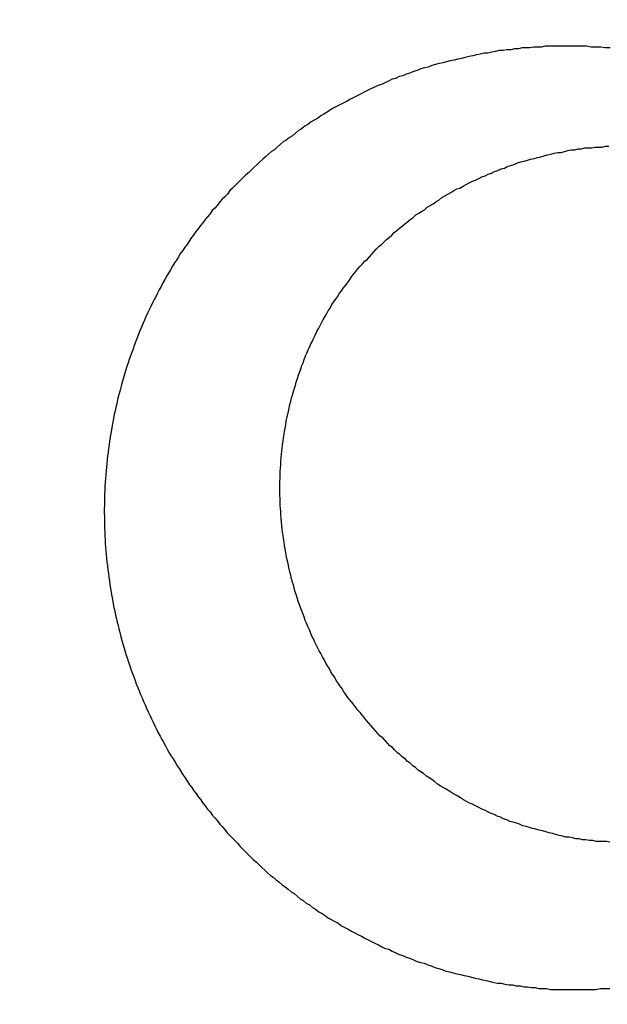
# Model space of a CAD drawing. Header units: millimetres. Extents: x -604189 to 881711, y -381903 to -7297.
# Tile 606 of 656: x -579631.28 to -579624.53, y -163242.46 to -163231.14. Entities that reach past the tile are written whole.
import ezdxf

# ---------------------------------------------------------------- set-up
doc = ezdxf.new("R2010")
doc.units = ezdxf.units.MM
doc.header["$LTSCALE"] = 100
doc.linetypes.add('0.5_0.5', pattern=[1, 0.5, -0.5])
doc.linetypes.add('ACAD_ISO04W100', pattern=[30.5, 24, -3, 0.5, -3])
doc.layers.get('Defpoints').update_dxf_attribs({"color": 30})
doc.layers.add('OPIS', color=7, linetype='Continuous')
doc.layers.add('strop osie', color=80, linetype='ACAD_ISO04W100', lineweight=5)
doc.styles.get("Standard").update_dxf_attribs({"font": 'romans.shx', "width": 0.5})
doc.dimstyles.new('1 50', dxfattribs={"dimtxt": 150, "dimasz": 80, "dimexe": 1, "dimexo": 1, "dimgap": 20, "dimtad": 1, "dimdec": 0, "dimlfac": 0.1, "dimtxsty": 'Standard', "dimblk": 'ARCHTICK', "dimcen": 200, "dimclrd": 2, "dimadec": 1, "dimazin": 0, "dimtfac": 1, "dimtdec": 0, "dimtmove": 0, "dimatfit": 3, "dimldrblk": 'ARCHTICK', "dimfxl": 120, "dimfxlon": 1, "dimtfill": 1, "dimarcsym": 0})

# ---------------------------------------------------------------- blocks, each defined once
blk = doc.blocks.new('_ArchTick')
at = {"layer": 'strop osie', "color": 0, "const_width": 0.15}
blk.add_lwpolyline([(-0.5, -0.5), (0.5, 0.5)], dxfattribs=at)
blk = doc.blocks.new('*D3294')
at = {"layer": 'Defpoints', "color": 0, "linetype": 'ByBlock', "lineweight": 5, "transparency": 16777216}
for p in [(-595783.126, -159420.303), (-593748.924, -159420.303), (-552118.935, -179940.303)]:
    blk.add_point(p, dxfattribs=at)
at = {"layer": 'OPIS', "color": 0, "linetype": 'Continuous', "lineweight": -2, "transparency": 16777216}
for p, q in [((-595723.126, -159420.303), (-595784.126, -159420.303)), ((-595723.126, -179940.303), (-595784.126, -179940.303))]:
    blk.add_line(p, q, dxfattribs=at)
at = {"layer": 'OPIS', "color": 2, "lineweight": -2, "transparency": 16777216}
blk.add_line((-595783.126, -179940.303), (-595783.126, -159420.303), dxfattribs=at)
at = {"layer": 'OPIS', "color": 2, "linetype": 'ByBlock', "lineweight": -2, "transparency": 16777216, "xscale": 80, "yscale": 80, "zscale": 80}
for p, rotation in [((-595783.126, -159420.303), 90), ((-595783.126, -179940.303), 270)]:
    blk.add_blockref('_ArchTick', p, dxfattribs=dict(at, rotation=rotation))
at = {"layer": 'OPIS', "color": 0, "linetype": 'ByBlock', "lineweight": 13, "transparency": 16777216, "insert": (-595878.126, -169680.303), "char_height": 150, "attachment_point": 5, "rotation": 90, "bg_fill": 3, "box_fill_scale": 1.1, "bg_fill_color": 256, "bg_fill_true_color": 13158600, "bg_fill_transparency": 0}
blk.add_mtext('2052', dxfattribs=at)

msp = doc.modelspace()

# ---------------------------------------------------------------- dimensions: what is measured, and where the dimension line sits
at = {"layer": 'OPIS', "color": 0, "linetype": 'ByBlock', "lineweight": 13}
dim = msp.add_linear_dim(base=(-595783.126, -159420.303), p1=(-552118.935, -179940.303), p2=(-593748.924, -159420.303), angle=90, dimstyle='1 50', override={"dimtmove": 1, "dimfxl": 60, "dimarcsym": 1}, dxfattribs=at)
dim.commit()
dim.dimension.update_dxf_attribs({"geometry": '*D3294', "text_midpoint": (-595878.126, -169680.303)})

# ---------------------------------------------------------------- next in the draw order: hatches: boundary and pattern name
at = {"layer": 'OPIS', "linetype": '0.5_0.5', "lineweight": 13}
h = msp.add_hatch(dxfattribs=at)
h.set_pattern_fill('ANSI37', color=0, scale=130)
h.set_pattern_definition([(45, (-597218.54, 256668.8), (-291.85832, 291.85832), []), (135, (-597218.54, 256668.8), (-291.85832, -291.85832), [])])
edge = h.paths.add_edge_path(flags=16)
edge.add_line((-570958.916, -168985.281), (-571058.916, -168985.281))
edge.add_line((-571058.916, -168985.281), (-572598.916, -168985.281))
edge.add_line((-572598.916, -168985.281), (-572598.915, -170470.3))
edge.add_line((-572598.915, -170470.3), (-570825.763, -170470.3))
edge.add_arc((-570508.916, -170339.099), 342.937, 180, 202.49364, ccw=False)
edge.add_arc((-570508.916, -170339.099), 342.937, 90, 180, ccw=False)
edge.add_line((-570508.916, -169996.163), (-570508.916, -169764.704))
edge.add_arc((-570058.916, -168985.281), 900, 180, 240, ccw=False)
edge = h.paths.add_edge_path(flags=17)
edge.add_line((-569358.915, -170085.281), (-569358.916, -168985.281))
edge.add_line((-569358.916, -168985.281), (-569358.917, -168985.281))
edge.add_line((-569358.917, -168985.281), (-569958.916, -168985.281))
edge.add_line((-569958.916, -168985.281), (-570058.916, -168985.281))
edge.add_line((-570058.916, -168985.281), (-570058.916, -168925.281))
edge.add_line((-570058.916, -168925.281), (-569958.916, -168925.281))
edge.add_line((-569958.916, -168925.281), (-569958.916, -168865.281))
edge.add_line((-569958.916, -168865.281), (-569358.916, -168865.281))
edge.add_line((-569358.916, -168865.281), (-569358.917, -166865.281))
edge.add_line((-569358.917, -166865.281), (-574098.917, -166865.286))
edge.add_line((-574098.917, -166865.286), (-574098.914, -171970.3))
edge.add_line((-574098.914, -171970.3), (-572608.913, -171970.3))
edge.add_line((-572608.913, -171970.3), (-571504.913, -170590.3))
edge.add_line((-571504.913, -170590.3), (-572718.915, -170590.3))
edge.add_line((-572718.915, -170590.3), (-572718.916, -168865.281))
edge.add_line((-572718.916, -168865.281), (-571058.916, -168865.281))
edge.add_line((-571058.916, -168865.281), (-571058.916, -168925.281))
edge.add_line((-571058.916, -168925.281), (-570958.916, -168925.281))
edge.add_line((-570958.916, -168925.281), (-570958.916, -168985.281))
edge.add_arc((-570058.916, -168985.281), 900, 180, 240)
edge.add_line((-570508.916, -169764.704), (-570508.916, -169996.163))
edge.add_arc((-570508.916, -170339.099), 342.937, 0, 90, ccw=False)
edge.add_arc((-570508.916, -170339.099), 342.937, 208.97989, 360, ccw=False)
edge.add_line((-570808.913, -170505.253), (-570808.913, -171171.086))
edge.add_arc((-570808.913, -171220.3), 49.214, 0, 90, ccw=False)
edge.add_arc((-570808.913, -171220.3), 49.214, 270, 360, ccw=False)
edge.add_line((-570808.913, -171269.514), (-570808.913, -171970.3))
edge.add_line((-570808.913, -171970.3), (-569358.914, -171970.3))
edge.add_line((-569358.914, -171970.3), (-569358.915, -170085.281))
h.paths.add_polyline_path([(-561118.924, -159870.303), (-590334.655, -159870.303), (-590334.655, -161470.303), (-562318.924, -161470.303), (-562318.924, -172095.292), (-561118.924, -172095.291), (-561118.924, -168350.303), (-552073.919, -168350.303), (-552073.92, -167150.303), (-561118.924, -167150.303)])
h.paths.add_polyline_path([(-572856.927, -169813.68), (-569451.07, -169813.68), (-569451.07, -169408.68), (-572856.927, -169408.68)], flags=16)
at = {"layer": 'OPIS', "linetype": 'ByBlock', "lineweight": 15}
h = msp.add_hatch(dxfattribs=at)
h.set_pattern_fill('ANSI37', color=0, scale=80, angle=45)
h.set_pattern_definition([(90, (-298582.96, 32475.8), (-254, 0), []), (180, (-298582.96, 32475.8), (-3e-14, -254), [])])
edge = h.paths.add_edge_path()
edge.add_arc((-579589.086, -167378.931), 50, 0, 90)
edge.add_line((-579589.086, -167328.931), (-579794.086, -167328.93))
edge.add_arc((-579794.086, -167378.93), 50, 89.9996, 180)
edge.add_line((-579844.086, -167378.93), (-579844.086, -167822.93))
edge.add_arc((-579794.086, -167822.93), 50, 180, 270)
edge.add_line((-579794.086, -167872.93), (-579589.085, -167872.931))
edge.add_arc((-579589.086, -167822.931), 50, 270.0014, 360)
edge.add_line((-579539.086, -167822.931), (-579539.086, -167378.931))
edge = h.paths.add_edge_path()
edge.add_arc((-579589.086, -167378.931), 50, 0, 90)
edge.add_line((-579589.086, -167328.931), (-579794.086, -167328.93))
edge.add_arc((-579794.086, -167378.93), 50, 89.9996, 180)
edge.add_line((-579844.086, -167378.93), (-579844.086, -167822.93))
edge.add_arc((-579794.086, -167822.93), 50, 180, 270)
edge.add_line((-579794.086, -167872.93), (-579589.085, -167872.931))
edge.add_arc((-579589.086, -167822.931), 50, 270.0014, 360)
edge.add_line((-579539.086, -167822.931), (-579539.086, -167378.931))
edge = h.paths.add_edge_path()
edge.add_line((-579899.087, -167300.93), (-579424.086, -167300.93))
edge.add_line((-579424.086, -167300.93), (-579424.086, -167900.93))
edge.add_line((-579424.086, -167900.93), (-579898.789, -167900.93))
edge.add_arc((-579899.086, -167892.935), 8, 180, 272.1285, ccw=False)
edge.add_line((-579907.086, -167892.935), (-579907.086, -167308.93))
edge.add_arc((-579899.086, -167308.93), 8, 90.0036, 180, ccw=False)
h.paths.add_polyline_path([(-581519.932, -164217.829), (-581520.004, -164223.092), (-581520.079, -164228.355), (-581520.156, -164233.617), (-581520.235, -164238.88), (-581520.318, -164244.143), (-581520.402, -164249.406), (-581520.489, -164254.669), (-581520.579, -164259.931), (-581520.671, -164265.194), (-581520.766, -164270.457), (-581520.863, -164275.719), (-581520.962, -164280.982), (-581521.064, -164286.244), (-581521.169, -164291.506), (-581521.276, -164296.769), (-581521.386, -164302.031), (-581521.498, -164307.293), (-581521.613, -164312.556), (-581521.73, -164317.818), (-581521.85, -164323.08), (-581521.972, -164328.342), (-581522.097, -164333.604), (-581522.225, -164338.866), (-581522.355, -164344.127), (-581522.488, -164349.389), (-581522.623, -164354.651), (-581522.76, -164359.913), (-581522.901, -164365.174), (-581523.043, -164370.436), (-581523.189, -164375.697), (-581523.337, -164380.958), (-581523.487, -164386.22), (-581523.64, -164391.481), (-581523.795, -164396.742), (-581523.953, -164402.003), (-581874.489, -164402.003), (-581874.664, -164396.198), (-581874.835, -164390.392), (-581875.003, -164384.587), (-581875.168, -164378.781), (-581875.329, -164372.976), (-581875.488, -164367.17), (-581875.643, -164361.364), (-581875.796, -164355.558), (-581875.945, -164349.752), (-581876.092, -164343.946), (-581876.235, -164338.14), (-581876.375, -164332.334), (-581876.512, -164326.527), (-581876.646, -164320.721), (-581876.777, -164314.914), (-581876.904, -164309.108), (-581877.029, -164303.301), (-581877.151, -164297.495), (-581877.269, -164291.688), (-581877.385, -164285.881), (-581877.497, -164280.074), (-581877.606, -164274.267), (-581877.713, -164268.461), (-581877.816, -164262.653), (-581877.916, -164256.846), (-581878.014, -164251.039), (-581878.108, -164245.232), (-581878.199, -164239.425), (-581878.287, -164233.618), (-581878.372, -164227.81), (-581878.454, -164222.003), (-581878.533, -164216.196), (-581878.609, -164210.388), (-581878.682, -164204.581), (-581878.751, -164198.773), (-581878.818, -164192.966), (-581878.881, -164187.158), (-581878.941, -164181.35), (-581878.997, -164175.543), (-581879.051, -164169.735), (-581879.101, -164163.927), (-581879.147, -164158.12), (-581879.191, -164152.312), (-581879.231, -164146.504), (-581879.267, -164140.696), (-581879.301, -164134.888), (-581879.332, -164129.081), (-581879.361, -164123.273), (-581879.388, -164117.465), (-581879.413, -164111.657), (-581879.437, -164105.849), (-581879.459, -164100.041), (-581879.475, -164094.233), (-581879.48, -164088.425), (-581879.472, -164082.617), (-581879.448, -164076.809), (-581879.406, -164071.002), (-581879.347, -164065.194), (-581879.269, -164059.387), (-581879.171, -164053.58), (-581879.054, -164047.773), (-581878.917, -164041.967), (-581878.759, -164036.161), (-581878.581, -164030.356), (-581878.381, -164024.551), (-581878.159, -164018.747), (-581877.914, -164012.944), (-581877.642, -164007.143), (-581877.341, -164001.342), (-581877.009, -163995.544), (-581876.642, -163989.748), (-581876.238, -163983.954), (-581875.795, -163978.163), (-581875.304, -163972.376), (-581874.753, -163966.594), (-581874.129, -163960.82), (-581873.419, -163955.056), (-581872.605, -163949.306), (-581871.67, -163943.574), (-581870.596, -163937.865), (-581869.362, -163932.188), (-581867.941, -163926.557), (-581866.302, -163920.987), (-581864.416, -163915.495), (-581862.246, -163910.11), (-581859.744, -163904.869), (-581856.869, -163899.824), (-581853.582, -163895.036), (-581849.851, -163890.591), (-581845.671, -163886.563), (-581841.105, -163882.977), (-581836.224, -163879.833), (-581831.097, -163877.106), (-581825.784, -163874.761), (-581820.336, -163872.759), (-581814.785, -163871.064), (-581809.154, -163869.636), (-581803.468, -163868.44), (-581797.747, -163867.44), (-581792, -163866.603), (-581786.235, -163865.9), (-581780.458, -163865.297), (-581774.674, -163864.778), (-581768.884, -163864.334), (-581763.088, -163863.958), (-581757.289, -163863.646), (-581751.486, -163863.39), (-581745.681, -163863.186), (-581739.874, -163863.026), (-581734.068, -163862.906), (-581728.26, -163862.819), (-581722.453, -163862.761), (-581716.645, -163862.725), (-581710.837, -163862.707), (-581705.029, -163862.7), (-581699.221, -163862.698), (-581693.958, -163862.699), (-581688.694, -163862.704), (-581683.431, -163862.718), (-581678.167, -163862.744), (-581672.904, -163862.788), (-581667.641, -163862.852), (-581662.379, -163862.942), (-581657.117, -163863.062), (-581651.856, -163863.215), (-581646.596, -163863.407), (-581641.337, -163863.64), (-581636.081, -163863.919), (-581630.828, -163864.249), (-581625.579, -163864.634), (-581620.334, -163865.078), (-581615.096, -163865.587), (-581609.864, -163866.17), (-581604.645, -163866.847), (-581599.442, -163867.642), (-581594.263, -163868.578), (-581589.115, -163869.676), (-581584.013, -163870.965), (-581578.971, -163872.474), (-581574.009, -163874.23), (-581569.153, -163876.259), (-581564.436, -163878.591), (-581559.896, -163881.253), (-581555.585, -163884.268), (-581551.554, -163887.652), (-581547.857, -163891.394), (-581544.534, -163895.471), (-581541.574, -163899.824), (-581538.952, -163904.387), (-581536.64, -163909.114), (-581534.606, -163913.968), (-581532.817, -163918.918), (-581531.241, -163923.939), (-581529.854, -163929.016), (-581528.636, -163934.137), (-581527.564, -163939.29), (-581526.619, -163944.467), (-581525.784, -163949.663), (-581525.048, -163954.875), (-581524.397, -163960.099), (-581523.818, -163965.33), (-581523.302, -163970.568), (-581522.84, -163975.811), (-581522.421, -163981.058), (-581522.037, -163986.308), (-581521.685, -163991.559), (-581521.363, -163996.813), (-581521.067, -164002.068), (-581520.796, -164007.324), (-581520.549, -164012.582), (-581520.322, -164017.84), (-581520.116, -164023.1), (-581519.928, -164028.36), (-581519.759, -164033.621), (-581519.607, -164038.882), (-581519.472, -164044.144), (-581519.354, -164049.406), (-581519.252, -164054.668), (-581519.166, -164059.931), (-581519.096, -164065.194), (-581519.041, -164070.457), (-581519.001, -164075.72), (-581518.976, -164080.984), (-581518.964, -164086.247), (-581518.964, -164091.51), (-581518.974, -164096.774), (-581518.991, -164102.037), (-581519.012, -164107.301), (-581519.034, -164112.564), (-581519.057, -164117.828), (-581519.081, -164123.091), (-581519.107, -164128.354), (-581519.135, -164133.618), (-581519.165, -164138.881), (-581519.197, -164144.144), (-581519.232, -164149.408), (-581519.269, -164154.671), (-581519.31, -164159.934), (-581519.353, -164165.198), (-581519.399, -164170.461), (-581519.447, -164175.724), (-581519.498, -164180.987), (-581519.552, -164186.25), (-581519.609, -164191.513), (-581519.668, -164196.777), (-581519.73, -164202.04), (-581519.795, -164207.303), (-581519.862, -164212.566)])
h.paths.add_polyline_path([(-582118.924, -164407.051), (-579418.924, -164407.051), (-579418.924, -162910.783), (-582118.924, -162910.783)])
h.paths.add_polyline_path([(-581950.717, -164839.225), (-581944.91, -164839.127), (-581939.103, -164839.033), (-581933.295, -164838.942), (-581927.488, -164838.854), (-581921.681, -164838.769), (-581915.873, -164838.687), (-581910.066, -164838.608), (-581904.259, -164838.532), (-581898.451, -164838.459), (-581892.644, -164838.39), (-581886.836, -164838.323), (-581881.028, -164838.26), (-581875.221, -164838.2), (-581869.413, -164838.144), (-581863.605, -164838.09), (-581857.798, -164838.04), (-581851.99, -164837.994), (-581846.182, -164837.95), (-581840.374, -164837.91), (-581834.567, -164837.874), (-581828.759, -164837.84), (-581822.951, -164837.809), (-581817.143, -164837.78), (-581811.335, -164837.753), (-581805.527, -164837.728), (-581799.719, -164837.704), (-581793.912, -164837.682), (-581788.104, -164837.666), (-581782.296, -164837.661), (-581776.488, -164837.669), (-581770.68, -164837.693), (-581764.872, -164837.735), (-581759.065, -164837.794), (-581753.257, -164837.872), (-581747.45, -164837.97), (-581741.643, -164838.087), (-581735.837, -164838.224), (-581730.031, -164838.382), (-581724.226, -164838.56), (-581718.422, -164838.76), (-581712.618, -164838.982), (-581706.815, -164839.227), (-581701.013, -164839.499), (-581695.213, -164839.8), (-581689.415, -164840.132), (-581683.618, -164840.499), (-581677.825, -164840.903), (-581672.034, -164841.346), (-581666.246, -164841.837), (-581660.465, -164842.388), (-581654.691, -164843.012), (-581648.927, -164843.722), (-581643.176, -164844.536), (-581637.444, -164845.471), (-581631.736, -164846.545), (-581626.059, -164847.779), (-581620.428, -164849.2), (-581614.858, -164850.839), (-581609.366, -164852.725), (-581603.98, -164854.895), (-581598.739, -164857.397), (-581593.694, -164860.272), (-581588.906, -164863.559), (-581584.462, -164867.29), (-581580.433, -164871.47), (-581576.847, -164876.036), (-581573.704, -164880.917), (-581570.976, -164886.044), (-581568.631, -164891.357), (-581566.63, -164896.805), (-581564.934, -164902.356), (-581563.507, -164907.987), (-581562.31, -164913.673), (-581561.31, -164919.394), (-581560.474, -164925.141), (-581559.77, -164930.906), (-581559.168, -164936.683), (-581558.648, -164942.467), (-581558.204, -164948.257), (-581557.829, -164954.053), (-581557.516, -164959.852), (-581557.261, -164965.655), (-581557.056, -164971.46), (-581556.897, -164977.267), (-581556.776, -164983.073), (-581556.69, -164988.881), (-581556.631, -164994.688), (-581556.596, -165000.496), (-581556.577, -165006.304), (-581556.57, -165012.112), (-581556.569, -165017.92), (-581556.57, -165023.183), (-581556.575, -165028.447), (-581556.588, -165033.71), (-581556.615, -165038.974), (-581556.658, -165044.237), (-581556.723, -165049.5), (-581556.813, -165054.762), (-581556.932, -165060.024), (-581557.086, -165065.285), (-581557.277, -165070.545), (-581557.51, -165075.804), (-581557.79, -165081.06), (-581558.119, -165086.313), (-581558.504, -165091.562), (-581558.949, -165096.807), (-581559.458, -165102.045), (-581560.04, -165107.276), (-581560.717, -165112.496), (-581561.513, -165117.699), (-581562.448, -165122.878), (-581563.547, -165128.026), (-581564.836, -165133.128), (-581566.345, -165138.17), (-581568.1, -165143.132), (-581570.129, -165147.988), (-581572.461, -165152.705), (-581575.123, -165157.245), (-581578.139, -165161.556), (-581581.522, -165165.587), (-581585.265, -165169.284), (-581589.342, -165172.607), (-581593.694, -165175.567), (-581598.257, -165178.189), (-581602.985, -165180.501), (-581607.838, -165182.535), (-581612.788, -165184.324), (-581617.81, -165185.9), (-581622.887, -165187.287), (-581628.007, -165188.505), (-581633.16, -165189.577), (-581638.337, -165190.522), (-581643.534, -165191.357), (-581648.746, -165192.093), (-581653.969, -165192.744), (-581659.201, -165193.323), (-581664.439, -165193.839), (-581669.682, -165194.301), (-581674.929, -165194.72), (-581680.178, -165195.104), (-581685.43, -165195.456), (-581690.683, -165195.778), (-581695.938, -165196.074), (-581701.195, -165196.345), (-581706.452, -165196.592), (-581711.711, -165196.819), (-581716.97, -165197.025), (-581722.23, -165197.213), (-581727.491, -165197.382), (-581732.752, -165197.534), (-581738.014, -165197.669), (-581743.276, -165197.787), (-581748.539, -165197.889), (-581753.801, -165197.975), (-581759.064, -165198.045), (-581764.327, -165198.1), (-581769.591, -165198.14), (-581774.854, -165198.165), (-581780.118, -165198.177), (-581785.381, -165198.177), (-581790.644, -165198.167), (-581795.908, -165198.15), (-581801.171, -165198.129), (-581806.435, -165198.107), (-581811.698, -165198.084), (-581816.961, -165198.06), (-581822.225, -165198.034), (-581827.488, -165198.006), (-581832.752, -165197.976), (-581838.015, -165197.944), (-581843.278, -165197.909), (-581848.541, -165197.872), (-581853.805, -165197.831), (-581859.068, -165197.788), (-581864.331, -165197.742), (-581869.594, -165197.694), (-581874.858, -165197.643), (-581880.121, -165197.589), (-581885.384, -165197.532), (-581890.647, -165197.473), (-581895.91, -165197.411), (-581901.173, -165197.346), (-581906.436, -165197.279), (-581911.699, -165197.209), (-581916.962, -165197.137), (-581922.225, -165197.062), (-581927.488, -165196.985), (-581932.751, -165196.906), (-581938.014, -165196.823), (-581943.276, -165196.739), (-581948.539, -165196.652), (-581953.802, -165196.562), (-581959.064, -165196.47), (-581964.327, -165196.375), (-581969.59, -165196.278), (-581974.852, -165196.179), (-581980.115, -165196.077), (-581985.377, -165195.972), (-581990.639, -165195.865), (-581995.902, -165195.755), (-582001.164, -165195.643), (-582006.426, -165195.528), (-582011.688, -165195.411), (-582016.95, -165195.291), (-582022.212, -165195.169), (-582027.474, -165195.044), (-582032.736, -165194.916), (-582037.998, -165194.786), (-582043.26, -165194.653), (-582048.521, -165194.518), (-582053.783, -165194.381), (-582059.045, -165194.24), (-582064.306, -165194.098), (-582069.568, -165193.952), (-582074.829, -165193.804), (-582080.09, -165193.654), (-582085.351, -165193.501), (-582090.613, -165193.346), (-582095.874, -165193.188), (-582095.874, -164842.652), (-582090.068, -164842.477), (-582084.263, -164842.306), (-582078.457, -164842.138), (-582072.652, -164841.973), (-582066.846, -164841.812), (-582061.04, -164841.653), (-582055.235, -164841.498), (-582049.429, -164841.345), (-582043.623, -164841.196), (-582037.817, -164841.049), (-582032.01, -164840.906), (-582026.204, -164840.766), (-582020.398, -164840.629), (-582014.591, -164840.495), (-582008.785, -164840.364), (-582002.978, -164840.237), (-581997.172, -164840.112), (-581991.365, -164839.99), (-581985.558, -164839.872), (-581979.752, -164839.756), (-581973.945, -164839.644), (-581968.138, -164839.535), (-581962.331, -164839.428), (-581956.524, -164839.325)])
edge = h.paths.add_edge_path()
edge.add_arc((-581748.924, -162268.543), 50, 0, 90.0004)
edge.add_line((-581748.924, -162218.543), (-581953.924, -162218.545))
edge.add_arc((-581953.924, -162268.545), 50, 90.0009, 180)
edge.add_line((-582003.924, -162268.545), (-582003.924, -162712.545))
edge.add_arc((-581953.924, -162712.545), 50, 180, 270.0022)
edge.add_line((-581953.922, -162762.545), (-581748.923, -162762.543))
edge.add_arc((-581748.924, -162712.543), 50, 270.0009, 360)
edge.add_line((-581698.924, -162712.543), (-581698.924, -162268.543))
edge = h.paths.add_edge_path()
edge.add_arc((-581748.924, -161668.543), 50, 0, 90.0004)
edge.add_line((-581748.924, -161618.543), (-581953.924, -161618.545))
edge.add_arc((-581953.924, -161668.545), 50, 90.0009, 180)
edge.add_line((-582003.924, -161668.545), (-582003.924, -162112.545))
edge.add_arc((-581953.924, -162112.545), 50, 180, 270.0022)
edge.add_line((-581953.922, -162162.545), (-581748.923, -162162.543))
edge.add_arc((-581748.924, -162112.543), 50, 270.0009, 360)
edge.add_line((-581698.924, -162112.543), (-581698.924, -161668.543))
h.paths.add_polyline_path([(-582118.924, -162790.543), (-579418.924, -162790.543), (-579418.924, -161590.543), (-582118.924, -161590.543)])
edge = h.paths.add_edge_path()
edge.add_arc((-579794.086, -168270.003), 50, 89.9996, 180)
edge.add_line((-579844.086, -168270.003), (-579844.086, -168714.003))
edge.add_arc((-579794.086, -168714.003), 50, 180, 270)
edge.add_line((-579794.086, -168764.003), (-579589.085, -168764.004))
edge.add_arc((-579589.086, -168714.004), 50, 270.0014, 360)
edge.add_line((-579539.086, -168714.004), (-579539.086, -168270.004))
edge.add_arc((-579589.086, -168270.004), 50, 0, 90)
edge.add_line((-579589.086, -168220.004), (-579794.086, -168220.003))
edge = h.paths.add_edge_path()
edge.add_arc((-579589.086, -169161.078), 50, 0, 90)
edge.add_line((-579589.086, -169111.078), (-579794.086, -169111.076))
edge.add_arc((-579794.086, -169161.076), 50, 89.9996, 180)
edge.add_line((-579844.086, -169161.076), (-579844.086, -169605.076))
edge.add_arc((-579794.086, -169605.076), 50, 180, 270)
edge.add_line((-579794.086, -169655.076), (-579589.085, -169655.078))
edge.add_arc((-579589.086, -169605.078), 50, 270.0014, 360)
edge.add_line((-579539.086, -169605.078), (-579539.086, -169161.078))
edge = h.paths.add_edge_path()
edge.add_arc((-579794.086, -170052.15), 50, 89.9996, 180)
edge.add_line((-579844.086, -170052.15), (-579844.086, -170496.15))
edge.add_arc((-579794.086, -170496.15), 50, 180, 270)
edge.add_line((-579794.086, -170546.15), (-579589.085, -170546.151))
edge.add_arc((-579589.086, -170496.151), 50, 270.0014, 360)
edge.add_line((-579539.086, -170496.151), (-579539.086, -170052.151))
edge.add_arc((-579589.086, -170052.151), 50, 0, 90)
edge.add_line((-579589.086, -170002.151), (-579794.086, -170002.15))
edge = h.paths.add_edge_path()
edge.add_arc((-579794.086, -170943.223), 50, 89.9996, 180)
edge.add_line((-579844.086, -170943.223), (-579844.086, -171387.223))
edge.add_arc((-579794.086, -171387.223), 50, 180, 270)
edge.add_line((-579794.086, -171437.223), (-579589.085, -171437.224))
edge.add_arc((-579589.086, -171387.224), 50, 270.0014, 360)
edge.add_line((-579539.086, -171387.224), (-579539.086, -170943.224))
edge.add_arc((-579589.086, -170943.224), 50, 0, 90)
edge.add_line((-579589.086, -170893.224), (-579794.086, -170893.223))
h.paths.add_polyline_path([(-579418.924, -164527.291), (-582118.924, -164527.291), (-582118.924, -171970.3), (-579418.924, -171970.3)])

# ---------------------------------------------------------------- next in the draw order: linework, layer by layer
at = {"color": 0}
for points in [[(-579625.202, -163231.446, 0), (-579625.246, -163231.446, 0), (-579625.29, -163231.456, 0), (-579625.334, -163231.456, 0), (-579625.378, -163231.456, 0), (-579625.422, -163231.466, 0), (-579625.466, -163231.466, 0), (-579625.51, -163231.466, 0), (-579625.554, -163231.476, 0), (-579625.598, -163231.476, 0), (-579625.642, -163231.486, 0), (-579625.686, -163231.486, 0), (-579625.73, -163231.496, 0), (-579625.774, -163231.496, 0), (-579625.817, -163231.506, 0), (-579625.861, -163231.516, 0), (-579625.905, -163231.526, 0), (-579625.948, -163231.526, 0), (-579625.992, -163231.536, 0), (-579626.035, -163231.546, 0), (-579626.078, -163231.556, 0), (-579626.121, -163231.566, 0), (-579626.165, -163231.576, 0), (-579626.208, -163231.586, 0), (-579626.251, -163231.596, 0), (-579626.293, -163231.606, 0), (-579626.336, -163231.616, 0), (-579626.379, -163231.626, 0), (-579626.422, -163231.636, 0), (-579626.464, -163231.646, 0), (-579626.506, -163231.656, 0), (-579626.549, -163231.666, 0), (-579626.591, -163231.686, 0), (-579626.633, -163231.696, 0), (-579626.675, -163231.706, 0), (-579626.717, -163231.726, 0), (-579626.758, -163231.736, 0), (-579626.8, -163231.756, 0), (-579626.841, -163231.766, 0), (-579626.882, -163231.786, 0), (-579626.924, -163231.796, 0), (-579626.965, -163231.816, 0), (-579627.005, -163231.826, 0), (-579627.046, -163231.846, 0), (-579627.087, -163231.866, 0), (-579627.127, -163231.886, 0), (-579627.167, -163231.896, 0), (-579627.207, -163231.916, 0), (-579627.247, -163231.936, 0), (-579627.287, -163231.956, 0), (-579627.326, -163231.976, 0), (-579627.366, -163231.996, 0), (-579627.405, -163232.016, 0), (-579627.444, -163232.036, 0), (-579627.483, -163232.056, 0), (-579627.521, -163232.076, 0), (-579627.56, -163232.096, 0), (-579627.598, -163232.116, 0), (-579627.636, -163232.136, 0), (-579627.674, -163232.156, 0), (-579627.712, -163232.176, 0), (-579627.749, -163232.206, 0), (-579627.787, -163232.226, 0), (-579627.824, -163232.246, 0), (-579627.861, -163232.276, 0), (-579627.898, -163232.296, 0), (-579627.934, -163232.316, 0), (-579627.971, -163232.346, 0), (-579628.007, -163232.366, 0), (-579628.043, -163232.396, 0), (-579628.078, -163232.416, 0), (-579628.114, -163232.446, 0), (-579628.149, -163232.476, 0), (-579628.184, -163232.496, 0), (-579628.219, -163232.526, 0), (-579628.254, -163232.546, 0), (-579628.288, -163232.576, 0), (-579628.322, -163232.606, 0), (-579628.356, -163232.636, 0), (-579628.39, -163232.656, 0), (-579628.423, -163232.686, 0), (-579628.457, -163232.716, 0), (-579628.49, -163232.746, 0), (-579628.522, -163232.776, 0), (-579628.555, -163232.806, 0), (-579628.587, -163232.836, 0), (-579628.619, -163232.866, 0), (-579628.651, -163232.896, 0), (-579628.682, -163232.926, 0), (-579628.714, -163232.956, 0), (-579628.745, -163232.986, 0), (-579628.775, -163233.016, 0), (-579628.806, -163233.046, 0), (-579628.836, -163233.076, 0), (-579628.866, -163233.106, 0), (-579628.896, -163233.146, 0), (-579628.925, -163233.176, 0), (-579628.955, -163233.206, 0), (-579628.983, -163233.236, 0), (-579629.012, -163233.276, 0), (-579629.04, -163233.306, 0), (-579629.069, -163233.336, 0), (-579629.096, -163233.376, 0), (-579629.124, -163233.406, 0), (-579629.151, -163233.436, 0), (-579629.178, -163233.476, 0), (-579629.205, -163233.506, 0), (-579629.231, -163233.546, 0), (-579629.257, -163233.576, 0), (-579629.283, -163233.616, 0), (-579629.309, -163233.646, 0), (-579629.334, -163233.686, 0), (-579629.359, -163233.726, 0), (-579629.384, -163233.756, 0), (-579629.408, -163233.796, 0), (-579629.432, -163233.826, 0), (-579629.456, -163233.866, 0), (-579629.479, -163233.906, 0), (-579629.502, -163233.936, 0), (-579629.525, -163233.976, 0), (-579629.548, -163234.016, 0), (-579629.57, -163234.056, 0), (-579629.592, -163234.086, 0), (-579629.614, -163234.126, 0), (-579629.635, -163234.166, 0), (-579629.656, -163234.206, 0), (-579629.677, -163234.246, 0), (-579629.697, -163234.286, 0), (-579629.717, -163234.326, 0), (-579629.737, -163234.356, 0), (-579629.756, -163234.396, 0), (-579629.775, -163234.436, 0), (-579629.794, -163234.476, 0), (-579629.813, -163234.516, 0), (-579629.831, -163234.556, 0), (-579629.848, -163234.596, 0), (-579629.866, -163234.636, 0), (-579629.883, -163234.676, 0), (-579629.9, -163234.716, 0), (-579629.916, -163234.756, 0), (-579629.932, -163234.796, 0), (-579629.948, -163234.836, 0), (-579629.964, -163234.886, 0), (-579629.979, -163234.926, 0), (-579629.994, -163234.966, 0), (-579630.008, -163235.006, 0), (-579630.022, -163235.046, 0), (-579630.036, -163235.086, 0), (-579630.05, -163235.126, 0), (-579630.063, -163235.166, 0), (-579630.075, -163235.216, 0), (-579630.088, -163235.256, 0), (-579630.1, -163235.296, 0), (-579630.112, -163235.336, 0), (-579630.123, -163235.386, 0), (-579630.134, -163235.426, 0), (-579630.145, -163235.466, 0), (-579630.156, -163235.506, 0), (-579630.166, -163235.556, 0), (-579630.175, -163235.596, 0), (-579630.185, -163235.636, 0), (-579630.194, -163235.676, 0), (-579630.203, -163235.726, 0), (-579630.211, -163235.766, 0), (-579630.219, -163235.806, 0), (-579630.227, -163235.856, 0), (-579630.234, -163235.896, 0), (-579630.241, -163235.936, 0), (-579630.248, -163235.986, 0), (-579630.254, -163236.026, 0), (-579630.26, -163236.066, 0), (-579630.266, -163236.116, 0), (-579630.271, -163236.156, 0), (-579630.276, -163236.196, 0), (-579630.281, -163236.246, 0), (-579630.285, -163236.286, 0), (-579630.289, -163236.326, 0), (-579630.292, -163236.376, 0), (-579630.296, -163236.416, 0), (-579630.298, -163236.456, 0), (-579630.301, -163236.506, 0), (-579630.303, -163236.546, 0), (-579630.305, -163236.596, 0), (-579630.306, -163236.636, 0), (-579630.307, -163236.676, 0), (-579630.308, -163236.726, 0), (-579630.309, -163236.766, 0), (-579630.309, -163236.806, 0), (-579630.308, -163236.856, 0), (-579630.308, -163236.896, 0), (-579630.307, -163236.946, 0), (-579630.305, -163236.986, 0), (-579630.304, -163237.026, 0), (-579630.302, -163237.076, 0), (-579630.299, -163237.116, 0), (-579630.297, -163237.156, 0), (-579630.294, -163237.206, 0), (-579630.29, -163237.246, 0), (-579630.286, -163237.286, 0), (-579630.282, -163237.336, 0), (-579630.278, -163237.376, 0), (-579630.273, -163237.416, 0), (-579630.268, -163237.466, 0), (-579630.262, -163237.506, 0), (-579630.257, -163237.546, 0), (-579630.25, -163237.596, 0), (-579630.244, -163237.636, 0), (-579630.237, -163237.676, 0), (-579630.23, -163237.726, 0), (-579630.222, -163237.766, 0), (-579630.214, -163237.806, 0), (-579630.206, -163237.856, 0), (-579630.198, -163237.896, 0), (-579630.189, -163237.936, 0), (-579630.18, -163237.986, 0), (-579630.17, -163238.026, 0), (-579630.16, -163238.066, 0), (-579630.15, -163238.106, 0), (-579630.139, -163238.156, 0), (-579630.128, -163238.196, 0), (-579630.117, -163238.236, 0), (-579630.106, -163238.276, 0), (-579630.094, -163238.316, 0), (-579630.081, -163238.366, 0), (-579630.069, -163238.406, 0), (-579630.056, -163238.446, 0), (-579630.043, -163238.486, 0), (-579630.029, -163238.526, 0), (-579630.015, -163238.566, 0), (-579630.001, -163238.616, 0), (-579629.986, -163238.656, 0), (-579629.971, -163238.696, 0), (-579629.956, -163238.736, 0), (-579629.941, -163238.776, 0), (-579629.925, -163238.816, 0), (-579629.909, -163238.856, 0), (-579629.892, -163238.896, 0), (-579629.875, -163238.936, 0), (-579629.858, -163238.976, 0), (-579629.84, -163239.016, 0), (-579629.823, -163239.056, 0), (-579629.805, -163239.096, 0), (-579629.786, -163239.136, 0), (-579629.767, -163239.176, 0), (-579629.748, -163239.216, 0), (-579629.729, -163239.256, 0), (-579629.709, -163239.296, 0), (-579629.689, -163239.336, 0), (-579629.669, -163239.376, 0), (-579629.649, -163239.416, 0), (-579629.628, -163239.446, 0), (-579629.606, -163239.486, 0), (-579629.585, -163239.526, 0), (-579629.563, -163239.566, 0), (-579629.541, -163239.606, 0), (-579629.519, -163239.636, 0), (-579629.496, -163239.676, 0), (-579629.473, -163239.716, 0), (-579629.45, -163239.746, 0), (-579629.426, -163239.786, 0), (-579629.403, -163239.826, 0), (-579629.379, -163239.856, 0), (-579629.354, -163239.896, 0), (-579629.329, -163239.936, 0), (-579629.305, -163239.966, 0), (-579629.279, -163240.006, 0), (-579629.254, -163240.036, 0), (-579629.228, -163240.076, 0), (-579629.202, -163240.106, 0), (-579629.176, -163240.146, 0), (-579629.149, -163240.176, 0), (-579629.122, -163240.216, 0), (-579629.095, -163240.246, 0), (-579629.068, -163240.286, 0), (-579629.04, -163240.316, 0), (-579629.012, -163240.346, 0), (-579628.984, -163240.386, 0), (-579628.956, -163240.416, 0), (-579628.927, -163240.446, 0), (-579628.898, -163240.486, 0), (-579628.869, -163240.516, 0), (-579628.839, -163240.546, 0), (-579628.809, -163240.576, 0), (-579628.78, -163240.606, 0), (-579628.749, -163240.646, 0), (-579628.719, -163240.676, 0), (-579628.688, -163240.706, 0), (-579628.657, -163240.736, 0), (-579628.626, -163240.766, 0), (-579628.595, -163240.796, 0), (-579628.563, -163240.826, 0), (-579628.531, -163240.856, 0), (-579628.499, -163240.886, 0), (-579628.466, -163240.916, 0), (-579628.434, -163240.946, 0), (-579628.401, -163240.976, 0), (-579628.368, -163240.996, 0), (-579628.335, -163241.026, 0), (-579628.301, -163241.056, 0), (-579628.267, -163241.086, 0), (-579628.233, -163241.106, 0), (-579628.199, -163241.136, 0), (-579628.165, -163241.166, 0), (-579628.13, -163241.186, 0), (-579628.095, -163241.216, 0), (-579628.06, -163241.246, 0), (-579628.025, -163241.266, 0), (-579627.99, -163241.296, 0), (-579627.954, -163241.316, 0), (-579627.918, -163241.346, 0), (-579627.882, -163241.366, 0), (-579627.846, -163241.396, 0), (-579627.809, -163241.416, 0), (-579627.772, -163241.436, 0), (-579627.736, -163241.466, 0), (-579627.698, -163241.486, 0), (-579627.661, -163241.506, 0), (-579627.624, -163241.526, 0), (-579627.586, -163241.556, 0), (-579627.548, -163241.576, 0), (-579627.51, -163241.596, 0), (-579627.472, -163241.616, 0), (-579627.434, -163241.636, 0), (-579627.396, -163241.656, 0), (-579627.357, -163241.676, 0), (-579627.318, -163241.696, 0), (-579627.279, -163241.716, 0), (-579627.24, -163241.736, 0), (-579627.201, -163241.756, 0), (-579627.161, -163241.776, 0), (-579627.122, -163241.796, 0), (-579627.082, -163241.816, 0), (-579627.042, -163241.826, 0), (-579627.002, -163241.846, 0), (-579626.962, -163241.866, 0), (-579626.922, -163241.886, 0), (-579626.881, -163241.896, 0), (-579626.841, -163241.916, 0), (-579626.8, -163241.926, 0), (-579626.76, -163241.946, 0), (-579626.719, -163241.966, 0), (-579626.678, -163241.976, 0), (-579626.637, -163241.986, 0), (-579626.595, -163242.006, 0), (-579626.554, -163242.016, 0), (-579626.513, -163242.036, 0), (-579626.471, -163242.046, 0), (-579626.429, -163242.056, 0), (-579626.388, -163242.076, 0), (-579626.346, -163242.086, 0), (-579626.304, -163242.096, 0), (-579626.262, -163242.106, 0), (-579626.22, -163242.116, 0), (-579626.178, -163242.126, 0), (-579626.135, -163242.136, 0), (-579626.093, -163242.146, 0), (-579626.05, -163242.156, 0), (-579626.008, -163242.166, 0), (-579625.965, -163242.176, 0), (-579625.923, -163242.186, 0), (-579625.88, -163242.196, 0), (-579625.837, -163242.206, 0), (-579625.794, -163242.216, 0), (-579625.751, -163242.216, 0), (-579625.708, -163242.226, 0), (-579625.665, -163242.236, 0), (-579625.622, -163242.236, 0), (-579625.578, -163242.246, 0), (-579625.535, -163242.246, 0), (-579625.492, -163242.256, 0), (-579625.448, -163242.256, 0), (-579625.405, -163242.266, 0), (-579625.361, -163242.266, 0), (-579625.318, -163242.276, 0), (-579625.274, -163242.276, 0), (-579625.231, -163242.276, 0), (-579625.187, -163242.286, 0), (-579625.143, -163242.286, 0), (-579625.099, -163242.286, 0), (-579625.056, -163242.286, 0), (-579625.012, -163242.286, 0), (-579624.968, -163242.286, 0), (-579624.924, -163242.286, 0), (-579624.88, -163242.286, 0)], [(-579624.502, -163231.466, 0), (-579624.556, -163231.466, 0), (-579624.609, -163231.456, 0), (-579624.663, -163231.456, 0), (-579624.717, -163231.456, 0), (-579624.771, -163231.446, 0), (-579624.825, -163231.446, 0), (-579624.878, -163231.446, 0), (-579624.932, -163231.446, 0), (-579624.986, -163231.446, 0), (-579625.04, -163231.446, 0), (-579625.094, -163231.446, 0), (-579625.148, -163231.446, 0), (-579625.202, -163231.446, 0)], [(-579624.504, -163240.596, 0), (-579624.543, -163240.586, 0), (-579624.582, -163240.586, 0), (-579624.622, -163240.586, 0), (-579624.661, -163240.586, 0), (-579624.7, -163240.576, 0), (-579624.739, -163240.576, 0), (-579624.778, -163240.566, 0), (-579624.817, -163240.566, 0), (-579624.856, -163240.556, 0), (-579624.894, -163240.556, 0), (-579624.933, -163240.546, 0), (-579624.972, -163240.536, 0), (-579625.01, -163240.536, 0), (-579625.049, -163240.526, 0), (-579625.087, -163240.516, 0), (-579625.125, -163240.506, 0), (-579625.164, -163240.496, 0), (-579625.202, -163240.486, 0), (-579625.24, -163240.476, 0), (-579625.278, -163240.466, 0), (-579625.316, -163240.456, 0), (-579625.353, -163240.446, 0), (-579625.391, -163240.436, 0), (-579625.428, -163240.426, 0), (-579625.466, -163240.416, 0), (-579625.503, -163240.406, 0), (-579625.54, -163240.386, 0), (-579625.577, -163240.376, 0), (-579625.614, -163240.366, 0), (-579625.651, -163240.356, 0), (-579625.687, -163240.336, 0), (-579625.724, -163240.326, 0), (-579625.76, -163240.306, 0), (-579625.796, -163240.296, 0), (-579625.832, -163240.276, 0), (-579625.868, -163240.266, 0), (-579625.904, -163240.246, 0), (-579625.939, -163240.226, 0), (-579625.975, -163240.216, 0), (-579626.01, -163240.196, 0), (-579626.045, -163240.176, 0), (-579626.08, -163240.156, 0), (-579626.114, -163240.146, 0), (-579626.149, -163240.126, 0), (-579626.183, -163240.106, 0), (-579626.217, -163240.086, 0), (-579626.251, -163240.066, 0), (-579626.285, -163240.046, 0), (-579626.319, -163240.026, 0), (-579626.352, -163240.006, 0), (-579626.385, -163239.986, 0), (-579626.418, -163239.966, 0), (-579626.451, -163239.946, 0), (-579626.483, -163239.926, 0), (-579626.516, -163239.896, 0), (-579626.548, -163239.876, 0), (-579626.579, -163239.856, 0), (-579626.611, -163239.836, 0), (-579626.643, -163239.806, 0), (-579626.674, -163239.786, 0), (-579626.705, -163239.766, 0), (-579626.735, -163239.736, 0), (-579626.766, -163239.716, 0), (-579626.796, -163239.686, 0), (-579626.826, -163239.666, 0), (-579626.856, -163239.636, 0), (-579626.885, -163239.616, 0), (-579626.915, -163239.586, 0), (-579626.944, -163239.566, 0), (-579626.972, -163239.536, 0), (-579627.001, -163239.506, 0), (-579627.029, -163239.486, 0), (-579627.057, -163239.456, 0), (-579627.085, -163239.426, 0), (-579627.112, -163239.396, 0), (-579627.14, -163239.376, 0), (-579627.167, -163239.346, 0), (-579627.193, -163239.316, 0), (-579627.22, -163239.286, 0), (-579627.246, -163239.256, 0), (-579627.272, -163239.226, 0), (-579627.297, -163239.196, 0), (-579627.323, -163239.166, 0), (-579627.348, -163239.136, 0), (-579627.372, -163239.106, 0), (-579627.397, -163239.076, 0), (-579627.421, -163239.046, 0), (-579627.445, -163239.016, 0), (-579627.468, -163238.986, 0), (-579627.492, -163238.956, 0), (-579627.515, -163238.926, 0), (-579627.537, -163238.896, 0), (-579627.56, -163238.866, 0), (-579627.582, -163238.826, 0), (-579627.603, -163238.796, 0), (-579627.625, -163238.766, 0), (-579627.646, -163238.736, 0), (-579627.667, -163238.696, 0), (-579627.687, -163238.666, 0), (-579627.708, -163238.636, 0), (-579627.727, -163238.596, 0), (-579627.747, -163238.566, 0), (-579627.766, -163238.536, 0), (-579627.785, -163238.496, 0), (-579627.804, -163238.466, 0), (-579627.822, -163238.426, 0), (-579627.84, -163238.396, 0), (-579627.857, -163238.366, 0), (-579627.875, -163238.326, 0), (-579627.892, -163238.296, 0), (-579627.908, -163238.256, 0), (-579627.924, -163238.226, 0), (-579627.94, -163238.186, 0), (-579627.956, -163238.146, 0), (-579627.971, -163238.116, 0), (-579627.986, -163238.076, 0), (-579628.001, -163238.046, 0), (-579628.015, -163238.006, 0), (-579628.029, -163237.966, 0), (-579628.042, -163237.936, 0), (-579628.055, -163237.896, 0), (-579628.068, -163237.866, 0), (-579628.081, -163237.826, 0), (-579628.093, -163237.786, 0), (-579628.105, -163237.746, 0), (-579628.116, -163237.716, 0), (-579628.127, -163237.676, 0), (-579628.138, -163237.636, 0), (-579628.148, -163237.606, 0), (-579628.158, -163237.566, 0), (-579628.168, -163237.526, 0), (-579628.177, -163237.486, 0), (-579628.186, -163237.456, 0), (-579628.195, -163237.416, 0), (-579628.203, -163237.376, 0), (-579628.211, -163237.336, 0), (-579628.219, -163237.296, 0), (-579628.226, -163237.266, 0), (-579628.233, -163237.226, 0), (-579628.239, -163237.186, 0), (-579628.245, -163237.146, 0), (-579628.251, -163237.106, 0), (-579628.256, -163237.066, 0), (-579628.261, -163237.036, 0), (-579628.266, -163236.996, 0), (-579628.27, -163236.956, 0), (-579628.274, -163236.916, 0), (-579628.277, -163236.876, 0), (-579628.28, -163236.836, 0), (-579628.283, -163236.796, 0), (-579628.286, -163236.756, 0), (-579628.288, -163236.726, 0), (-579628.289, -163236.686, 0), (-579628.291, -163236.646, 0), (-579628.292, -163236.606, 0), (-579628.292, -163236.566, 0), (-579628.292, -163236.526, 0), (-579628.292, -163236.486, 0), (-579628.292, -163236.446, 0), (-579628.291, -163236.416, 0), (-579628.289, -163236.376, 0), (-579628.288, -163236.336, 0), (-579628.286, -163236.296, 0), (-579628.283, -163236.256, 0), (-579628.281, -163236.216, 0), (-579628.278, -163236.176, 0), (-579628.274, -163236.136, 0), (-579628.27, -163236.106, 0), (-579628.266, -163236.066, 0), (-579628.261, -163236.026, 0), (-579628.256, -163235.986, 0), (-579628.251, -163235.946, 0), (-579628.245, -163235.906, 0), (-579628.239, -163235.876, 0), (-579628.233, -163235.836, 0), (-579628.226, -163235.796, 0), (-579628.219, -163235.756, 0), (-579628.211, -163235.716, 0), (-579628.203, -163235.676, 0), (-579628.195, -163235.646, 0), (-579628.186, -163235.606, 0), (-579628.177, -163235.566, 0), (-579628.168, -163235.526, 0), (-579628.158, -163235.486, 0), (-579628.148, -163235.456, 0), (-579628.137, -163235.416, 0), (-579628.126, -163235.376, 0), (-579628.115, -163235.346, 0), (-579628.104, -163235.306, 0), (-579628.092, -163235.266, 0), (-579628.079, -163235.226, 0), (-579628.067, -163235.196, 0), (-579628.053, -163235.156, 0), (-579628.04, -163235.116, 0), (-579628.026, -163235.086, 0), (-579628.012, -163235.046, 0), (-579627.998, -163235.006, 0), (-579627.983, -163234.976, 0), (-579627.967, -163234.936, 0), (-579627.952, -163234.906, 0), (-579627.936, -163234.866, 0), (-579627.92, -163234.836, 0), (-579627.903, -163234.796, 0), (-579627.886, -163234.766, 0), (-579627.868, -163234.726, 0), (-579627.851, -163234.696, 0), (-579627.832, -163234.656, 0), (-579627.814, -163234.626, 0), (-579627.795, -163234.586, 0), (-579627.776, -163234.556, 0), (-579627.756, -163234.526, 0), (-579627.737, -163234.486, 0), (-579627.716, -163234.456, 0), (-579627.696, -163234.416, 0), (-579627.675, -163234.386, 0), (-579627.653, -163234.356, 0), (-579627.632, -163234.326, 0), (-579627.61, -163234.286, 0), (-579627.587, -163234.256, 0), (-579627.565, -163234.226, 0), (-579627.541, -163234.196, 0), (-579627.518, -163234.166, 0), (-579627.494, -163234.136, 0), (-579627.47, -163234.096, 0), (-579627.446, -163234.066, 0), (-579627.421, -163234.036, 0), (-579627.396, -163234.006, 0), (-579627.37, -163233.976, 0), (-579627.344, -163233.946, 0), (-579627.318, -163233.916, 0), (-579627.292, -163233.896, 0), (-579627.265, -163233.866, 0), (-579627.238, -163233.836, 0), (-579627.21, -163233.806, 0), (-579627.182, -163233.776, 0), (-579627.154, -163233.746, 0), (-579627.126, -163233.726, 0), (-579627.097, -163233.696, 0), (-579627.068, -163233.666, 0), (-579627.039, -163233.646, 0), (-579627.009, -163233.616, 0), (-579626.98, -163233.586, 0), (-579626.949, -163233.566, 0), (-579626.919, -163233.536, 0), (-579626.888, -163233.516, 0), (-579626.857, -163233.486, 0), (-579626.826, -163233.466, 0), (-579626.795, -163233.436, 0), (-579626.763, -163233.416, 0), (-579626.731, -163233.386, 0), (-579626.699, -163233.366, 0), (-579626.667, -163233.346, 0), (-579626.634, -163233.326, 0), (-579626.601, -163233.296, 0), (-579626.568, -163233.276, 0), (-579626.534, -163233.256, 0), (-579626.501, -163233.236, 0), (-579626.467, -163233.216, 0), (-579626.433, -163233.186, 0), (-579626.399, -163233.166, 0), (-579626.364, -163233.146, 0), (-579626.33, -163233.126, 0), (-579626.295, -163233.106, 0), (-579626.26, -163233.086, 0), (-579626.225, -163233.076, 0), (-579626.19, -163233.056, 0), (-579626.154, -163233.036, 0), (-579626.118, -163233.016, 0), (-579626.082, -163232.996, 0), (-579626.046, -163232.986, 0), (-579626.01, -163232.966, 0), (-579625.974, -163232.946, 0), (-579625.937, -163232.936, 0), (-579625.9, -163232.916, 0), (-579625.864, -163232.906, 0), (-579625.827, -163232.886, 0), (-579625.79, -163232.876, 0), (-579625.752, -163232.856, 0), (-579625.715, -163232.846, 0), (-579625.677, -163232.826, 0), (-579625.64, -163232.816, 0), (-579625.602, -163232.806, 0), (-579625.564, -163232.786, 0), (-579625.526, -163232.776, 0), (-579625.488, -163232.766, 0), (-579625.45, -163232.756, 0), (-579625.412, -163232.746, 0), (-579625.374, -163232.736, 0), (-579625.335, -163232.726, 0), (-579625.297, -163232.716, 0), (-579625.258, -163232.706, 0), (-579625.219, -163232.696, 0), (-579625.181, -163232.686, 0), (-579625.142, -163232.676, 0), (-579625.103, -163232.666, 0), (-579625.064, -163232.666, 0), (-579625.025, -163232.656, 0), (-579624.986, -163232.646, 0), (-579624.947, -163232.636, 0), (-579624.908, -163232.636, 0), (-579624.869, -163232.626, 0), (-579624.829, -163232.626, 0), (-579624.79, -163232.616, 0), (-579624.751, -163232.616, 0), (-579624.712, -163232.616, 0), (-579624.672, -163232.606, 0), (-579624.633, -163232.606, 0), (-579624.594, -163232.606, 0), (-579624.554, -163232.596, 0), (-579624.515, -163232.596, 0)], [(-579624.88, -163242.286, 0), (-579624.826, -163242.286, 0), (-579624.773, -163242.286, 0), (-579624.719, -163242.286, 0), (-579624.665, -163242.286, 0), (-579624.611, -163242.276, 0), (-579624.557, -163242.276, 0), (-579624.504, -163242.276, 0)]]:
    msp.add_polyline3d(points, dxfattribs=at)

doc.saveas('drawing.dxf')
